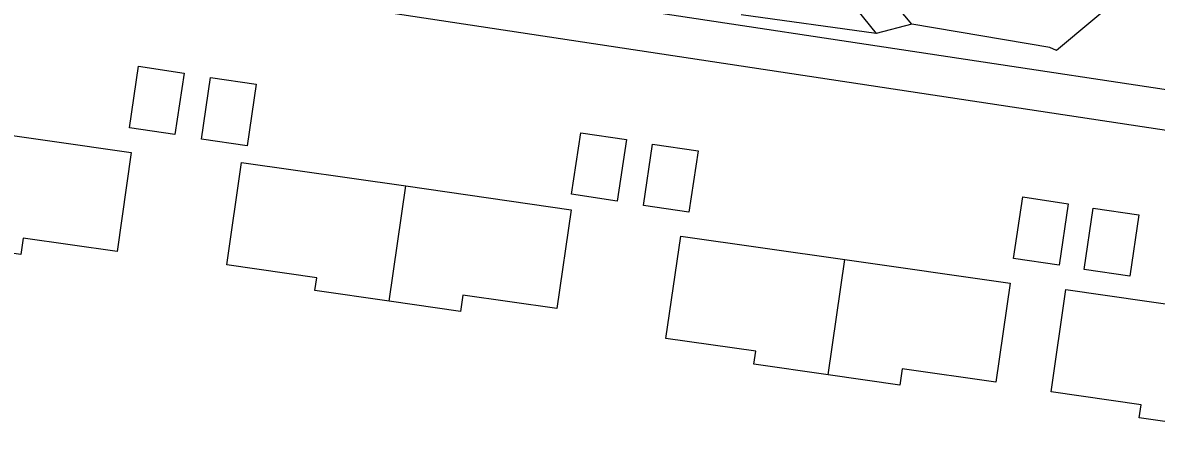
# Model space of a CAD drawing. Extents: x 164150 to 165261, y 382513 to 383432.
# Drawn here: x 164761.7 to 164844.7, y 382955.8 to 382985.5 of the extents above; entities that cross this region are included whole.
import ezdxf

# ---------------------------------------------------------------- set-up
doc = ezdxf.new("R2010")
doc.units = 0
for name, color, linetype in [('IMGEO_Fietspad_gesloten', 7, 'Continuous'), ('IMGEO_Groenvoorziening', 7, 'Continuous'), ('IMGEO_Pand_vergunning_verleend', 7, 'Continuous'), ('IMGEO_Rijbaan_lokaal_open', 7, 'Continuous'), ('IMGEO_Voetpad_open', 7, 'Continuous')]:
    doc.layers.add(name, color=color, linetype=linetype)

msp = doc.modelspace()

# ---------------------------------------------------------------- linework, layer by layer
at = {"layer": 'IMGEO_Fietspad_gesloten'}
for points in [[(164659.708, 383008.804), (164765.127, 382992.769), (164849.159, 382980.044), (164853.349, 382979.402)], [(164852.653, 382976.484), (164848.685, 382977.103), (164764.64, 382989.85), (164659.275, 383005.882)]]:
    msp.add_lwpolyline(points, dxfattribs=at)
at = {"layer": 'IMGEO_Groenvoorziening'}
msp.add_lwpolyline([(164850.407, 382994.344), (164837.4, 382983.467), (164836.916, 382983.675), (164826.806, 382985.377)], dxfattribs=at)
at = {"layer": 'IMGEO_Pand_vergunning_verleend'}
for points in [[(164769.536, 382977.794), (164770.207, 382982.3), (164773.542, 382981.804), (164772.871, 382977.298), (164769.536, 382977.794)], [(164774.817, 382976.973), (164775.488, 382981.479), (164778.823, 382980.983), (164778.152, 382976.476), (164774.817, 382976.973)], [(164757.578, 382977.72), (164769.682, 382975.983), (164768.641, 382968.731), (164761.765, 382969.718), (164761.593, 382968.521), (164756.366, 382969.271)], [(164801.91, 382972.92), (164802.581, 382977.426), (164805.916, 382976.93), (164805.245, 382972.424), (164801.91, 382972.92)], [(164807.163, 382972.099), (164807.834, 382976.605), (164811.169, 382976.109), (164810.499, 382971.603), (164807.163, 382972.099)], [(164788.558, 382965.08), (164783.114, 382965.861), (164783.249, 382966.804), (164776.675, 382967.747), (164777.752, 382975.253), (164789.77, 382973.529)], [(164788.558, 382965.08), (164789.77, 382973.529)], [(164789.77, 382973.529), (164801.874, 382971.792), (164800.833, 382964.54), (164793.957, 382965.527), (164793.785, 382964.33), (164788.558, 382965.08)], [(164834.256, 382968.219), (164834.927, 382972.726), (164838.262, 382972.229), (164837.592, 382967.723), (164834.256, 382968.219)], [(164839.428, 382967.405), (164840.098, 382971.911), (164843.434, 382971.415), (164842.763, 382966.909), (164839.428, 382967.405)], [(164820.699, 382959.691), (164815.255, 382960.472), (164815.39, 382961.415), (164808.816, 382962.358), (164809.893, 382969.864), (164821.911, 382968.14)], [(164820.699, 382959.691), (164821.911, 382968.14)], [(164821.911, 382968.14), (164834.015, 382966.403), (164832.974, 382959.152), (164826.098, 382960.138), (164825.926, 382958.941), (164820.699, 382959.691)], [(164848.9, 382955.768), (164843.456, 382956.549), (164843.591, 382957.491), (164837.017, 382958.435), (164838.094, 382965.941), (164850.112, 382964.216)]]:
    msp.add_lwpolyline(points, dxfattribs=at)
at = {"layer": 'IMGEO_Rijbaan_lokaal_open'}
for points in [[(164822.339, 382987.011), (164824.191, 382984.713)], [(164824.191, 382984.713), (164814.316, 382986.078)]]:
    msp.add_lwpolyline(points, dxfattribs=at)
at = {"layer": 'IMGEO_Voetpad_open'}
for points in [[(164826.806, 382985.377), (164823.978, 382988.774)], [(164826.806, 382985.377), (164824.191, 382984.713)]]:
    msp.add_lwpolyline(points, dxfattribs=at)

doc.saveas('drawing.dxf')
